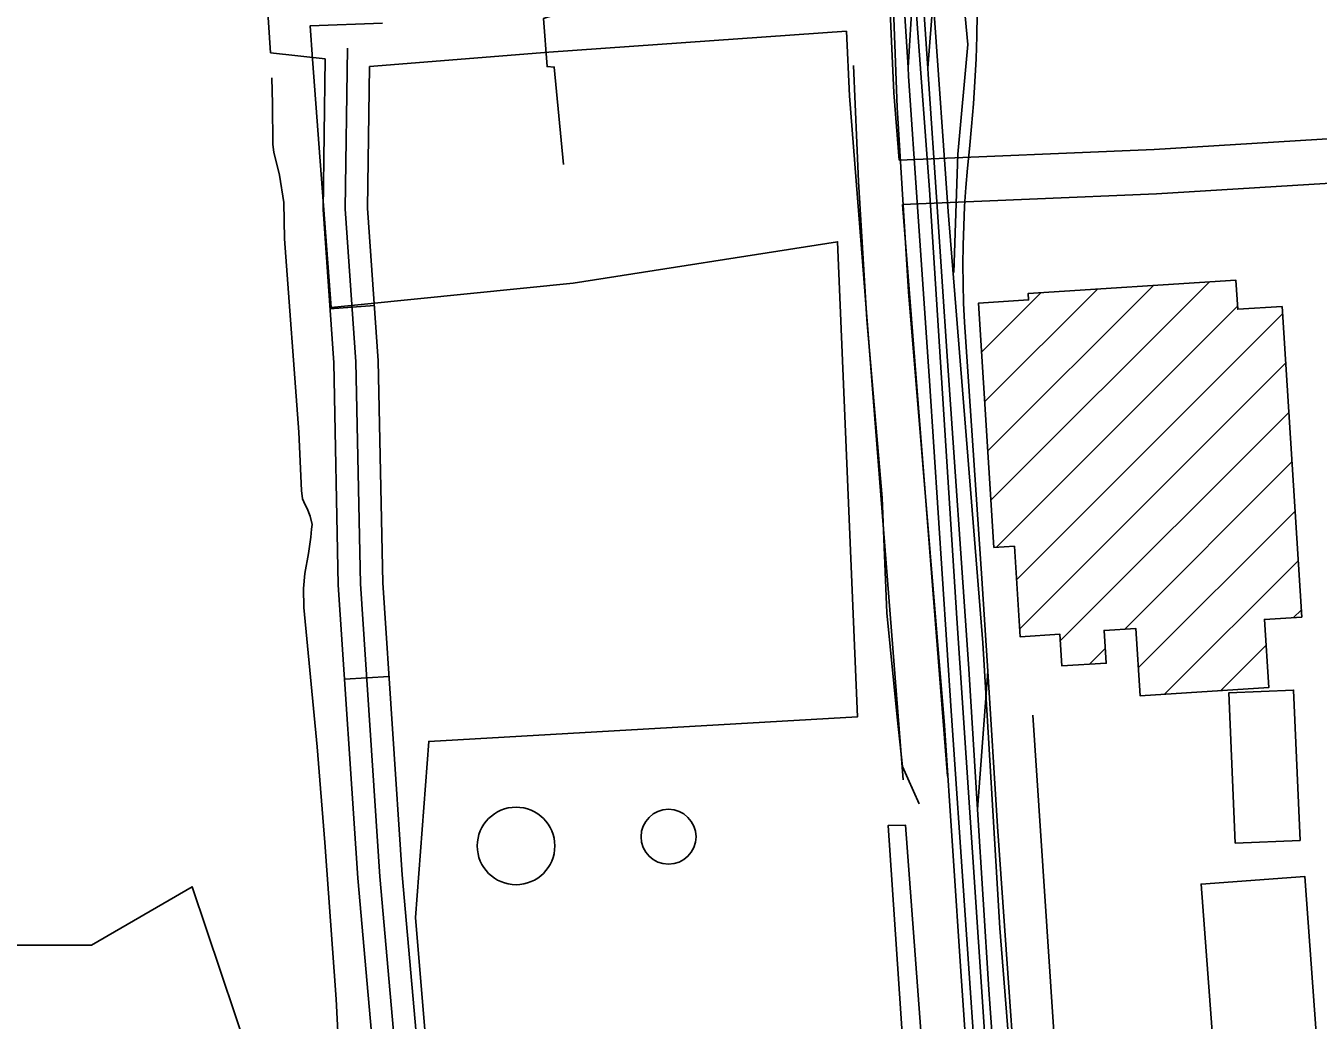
# Model space of a CAD drawing. Extents: x 3598634 to 3636690, y 517270 to 542944.
# Drawn here: x 3616071 to 3616941, y 530905 to 531574 of the extents above; entities that cross this region are included whole.
import ezdxf

# ---------------------------------------------------------------- set-up
doc = ezdxf.new("R2010")
doc.units = 0
for name, color, linetype in [('V-BLDG-OTLN', 7, 'Continuous'), ('V-DOMW-TANK', 7, 'Continuous'), ('V-RAIL-TRAK', 7, 'Continuous'), ('V-ROAD-CNTR', 7, 'Continuous'), ('V-SITE-OTLN', 7, 'Continuous'), ('V-SITE-VEGE', 7, 'Continuous'), ('V-TOPO-SHOR', 7, 'Continuous'), ('V-UTIL-LINE', 7, 'Continuous')]:
    doc.layers.add(name, color=color, linetype=linetype)

msp = doc.modelspace()

# ---------------------------------------------------------------- linework, layer by layer
at = {"layer": 'V-BLDG-OTLN'}
for p, q in [((3616716.68, 531321.24), (3616792.53, 531397.09)), ((3616718.79, 531287.98), (3616830.28, 531399.47)), ((3616720.89, 531254.73), (3616868.02, 531401.86)), ((3616714.58, 531354.49), (3616754.79, 531394.7)), ((3616724.6, 531223.08), (3616886.98, 531385.47)), ((3616738.1, 531201.23), (3616917.21, 531380.34)), ((3616740.2, 531167.97), (3616919.31, 531347.09)), ((3616767.58, 531160), (3616921.41, 531313.83)), ((3616810.92, 531167.98), (3616923.51, 531280.58)), ((3616820.09, 531141.8), (3616925.62, 531247.33)), ((3616837.75, 531124.11), (3616927.72, 531214.07)), ((3616924.69, 531175.69), (3616929.82, 531180.82)), ((3616787.24, 531144.3), (3616797.84, 531154.91)), ((3616875.49, 531126.49), (3616906.13, 531157.13))]:
    msp.add_line(p, q, dxfattribs=at)
for points in [[(3616916.89, 531385.33), (3616930.12, 531176.03), (3616905.03, 531174.45), (3616907.93, 531128.54), (3616821.28, 531123.07), (3616818.41, 531168.46), (3616797.07, 531167.11), (3616798.47, 531145.01), (3616768.64, 531143.13), (3616767.29, 531164.47), (3616740.53, 531162.78), (3616736.67, 531223.85), (3616722.9, 531222.97), (3616712.49, 531387.66), (3616746.26, 531389.8), (3616745.99, 531394.15), (3616885.88, 531402.99), (3616887.11, 531383.45)], [(3616885.4, 531023.73), (3616881.02, 531125.01), (3616924.71, 531126.9), (3616929.09, 531025.62)], [(3616870.17, 530890.82), (3616862.4, 530996.19), (3616932.16, 531001.34), (3616939.94, 530895.97)]]:
    msp.add_lwpolyline(points, close=True, dxfattribs=at)
at = {"layer": 'V-DOMW-TANK'}
for centre, radius in [((3616401.05, 531021.9), 26.11), ((3616503.75, 531028.08), 18.5)]:
    msp.add_circle(centre, radius, dxfattribs=at)
at = {"layer": 'V-RAIL-TRAK'}
for p, q in [((3616665.01, 531546.43), (3616671.34, 531647.39)), ((3616718.69, 531139.72), (3616711.85, 531046.42))]:
    msp.add_line(p, q, dxfattribs=at)
for points in [[(3616603.08, 532672.22), (3616603.81, 532660.42), (3616614, 532498.87), (3616623.24, 532358.7), (3616628.14, 532302.54), (3616628.85, 532294.41), (3616629.3, 532276.49), (3616633.09, 532216.49), (3616633.66, 532207.47), (3616637.99, 532139.1), (3616642.89, 532061.09), (3616646.1, 532016.76), (3616654.52, 531900.84), (3616666.82, 531713.71), (3616671.34, 531647.39), (3616678.26, 531545.84), (3616678.54, 531541.76), (3616684.58, 531452.46), (3616691.39, 531351.85), (3616705.91, 531141.22), (3616711.85, 531046.42), (3616719.46, 530925.13), (3616736.97, 530679.24)], [(3616712.51, 530844.29), (3616694.12, 531112.93), (3616679.52, 531335.27), (3616671.45, 531452.45), (3616665.39, 531540.38), (3616665.01, 531546.43), (3616653.27, 531730.93), (3616638.3, 531959.48), (3616620.49, 532215.77), (3616617.42, 532259.91), (3616614.87, 532306.46)], [(3616675.8, 531976.14), (3616684.18, 531832.57), (3616684.48, 531811.91), (3616681.07, 531772.86), (3616679.15, 531735.8), (3616678.76, 531728.25), (3616683.94, 531655.73), (3616684.15, 531619.94), (3616682.03, 531592.52), (3616678.26, 531545.84)], [(3616743.94, 530770.42), (3616725.33, 531034.94), (3616718.69, 531139.72), (3616714.74, 531202.02), (3616703.06, 531374.67), (3616702.47, 531387.65), (3616702.12, 531400.64), (3616702.01, 531413.64), (3616702.14, 531426.64), (3616702.5, 531439.63), (3616703.11, 531452.62), (3616703.13, 531452.86), (3616703.96, 531465.59), (3616705.05, 531478.54), (3616706.38, 531491.47), (3616707.87, 531506.62), (3616709.11, 531521.79), (3616710.1, 531536.97), (3616710.85, 531552.17), (3616711.34, 531567.38), (3616711.58, 531582.59)], [(3616769.5, 530391.17), (3616777.96, 530527.67), (3616778.75, 530542.77), (3616781.07, 530587.38), (3616780.87, 530610.09), (3616778.06, 530648.78), (3616765.27, 530866.2), (3616749.02, 531109.96)]]:
    msp.add_lwpolyline(points, dxfattribs=at)
at = {"layer": 'V-ROAD-CNTR'}
for p, q in [((3616275.73, 531383.84), (3616305.66, 531385.93)), ((3616285.58, 531134.16), (3616315.52, 531136.13))]:
    msp.add_line(p, q, dxfattribs=at)
for points in [[(3616743.87, 530487.29), (3616697.93, 531175.25), (3616679.46, 531463.95), (3616671.17, 531575.77), (3616658.17, 531797.06), (3616631.02, 532176.42), (3616613.56, 532434.09), (3616598.74, 532700.06), (3616570.8, 532867.03), (3616559.52, 533027.96), (3616543.96, 533244.92), (3616522.89, 533597.18), (3616516.51, 533662.32)], [(3616092.94, 533589.11), (3616115.49, 533340.57), (3616143.72, 532885.83), (3616176.93, 532388.23), (3616204.47, 532029.77), (3616235.77, 531556.29), (3616272.53, 531552.16)], [(3616593.66, 532568.56), (3616612.84, 532244.32), (3616636.96, 531853.89), (3616654.59, 531604.19), (3616657.8, 531519.27), (3616665.35, 531395.24), (3616689.69, 531103.04), (3616700.8, 530934.15), (3616752.65, 530180.54), (3616763.23, 529945.22), (3616774.36, 529812.39), (3616796.24, 529470.85), (3616819.34, 529160.2), (3616833.76, 528885.76), (3616852.86, 528587.87), (3616879.05, 528280.83), (3616907.81, 527825.19), (3616938.18, 527385.27), (3616961.26, 527044.54), (3616968.01, 526939.87), (3617008.38, 526760.98), (3617015.23, 526733.15)], [(3616659.06, 531483.87), (3616655.5, 531529.19), (3616649.93, 531653.7), (3616621.22, 531870.09), (3616616.08, 531996.15), (3616603.46, 532214.35)], [(3616793.79, 529957.76), (3616786.73, 530106.83), (3616772.73, 530328.32), (3616753.86, 530626.71), (3616726.83, 530966.54), (3616715.51, 531158.81), (3616691.99, 531449.3), (3616682.44, 531585.93), (3616675.6, 531735.6), (3616679.46, 531817.82), (3616672.58, 531974.45)], [(3616694.28, 531679), (3616705.31, 531561.74), (3616698.62, 531487.86), (3616695.87, 531408.31)], [(3616302.46, 531547.09), (3616423.04, 531556.62), (3616623.6, 531570.88)], [(3616661.75, 531066.53), (3616625.55, 531527.34), (3616623.61, 531570.87)], [(3617280.74, 529959.25), (3617269.74, 529957.61), (3617136.41, 529944.92), (3616963.56, 529937.88), (3616834.98, 529922.47), (3616714.19, 529911.8), (3616573.43, 529906.56), (3616511, 529909.15), (3616471.84, 529917.74), (3616440.45, 529937.13), (3616409.34, 529962.99), (3616391.52, 529985.6), (3616374.7, 530010.29), (3616363.99, 530042.93), (3616357.61, 530084.61), (3616338.79, 530387.26), (3616327.52, 530621.13), (3616314.7, 530771.25), (3616294.43, 531000.1), (3616281.38, 531197.77), (3616278.27, 531347.32), (3616271.07, 531450.74), (3616272.53, 531552.16)], [(3616329.64, 530772.55), (3616309.38, 531001.26), (3616296.37, 531198.42), (3616293.26, 531348), (3616286.08, 531451.16), (3616287.63, 531559.39)], [(3617125.5, 529974.5), (3616961.16, 529967.81), (3616831.87, 529952.31), (3616712.31, 529941.75), (3616573.49, 529936.59), (3616514.86, 529939.02), (3616483.26, 529945.95), (3616458.01, 529961.55), (3616430.95, 529984.04), (3616415.73, 530003.36), (3616401.88, 530023.67), (3616393.27, 530049.92), (3616387.46, 530087.82), (3616368.74, 530388.92), (3616357.46, 530623.13), (3616344.59, 530773.85), (3616324.34, 531002.41), (3616311.36, 531199.07), (3616308.25, 531348.68), (3616301.08, 531451.57), (3616302.46, 531547.09)], [(3617180.27, 531516.58), (3617090.11, 531507.13), (3616830.87, 531491.1), (3616659.06, 531483.87)], [(3617183.29, 531486.73), (3617092.6, 531477.23), (3616832.42, 531461.14), (3616661.41, 531453.95)], [(3616691.66, 531068.88), (3616661.41, 531453.95)]]:
    msp.add_lwpolyline(points, dxfattribs=at)
at = {"layer": 'V-SITE-OTLN'}
msp.add_lwpolyline([(3616395.72, 530223.51), (3616333.32, 530973.76), (3616342.25, 531092.32), (3616630.96, 531108.77), (3616617.56, 531428.93), (3616439.43, 531401.03), (3616299, 531386.92), (3616276.52, 531384.67), (3616263.99, 531551.95), (3616262.32, 531574.32), (3616311.2, 531576.1)], dxfattribs=at)
at = {"layer": 'V-SITE-VEGE'}
msp.add_lwpolyline([(3616024.87, 530955.09), (3616115.18, 530955.09), (3616182.9, 530994.41), (3616221.61, 530879.47)], dxfattribs=at)
at = {"layer": 'V-TOPO-SHOR'}
msp.add_line((3616236.71, 531539.39), (3616237.1, 531521.84), dxfattribs=at)
for points in [[(3616628.34, 531547.63), (3616631.56, 531469.47), (3616637.31, 531376.65), (3616647.59, 531256.49), (3616650.84, 531178.99), (3616657.76, 531108.57), (3616661.32, 531075.34), (3616664.86, 531067.23), (3616672.58, 531050.31)], [(3616237.1, 531521.84), (3616237.37, 531494.36), (3616238.04, 531489.2), (3616241.73, 531473.74), (3616244.79, 531455.31), (3616245.04, 531430.79), (3616254.74, 531300.65), (3616256.62, 531261.3), (3616257.29, 531255.63), (3616259.12, 531251.77), (3616260.42, 531249.19), (3616262.38, 531244.04), (3616263.7, 531238.37), (3616263.33, 531235.27), (3616262.97, 531229.98), (3616261.35, 531219.01), (3616258.84, 531205.45), (3616257.86, 531195.25), (3616258.05, 531182.6), (3616267.04, 531088.59), (3616272.28, 531024.22), (3616279.91, 530918.59), (3616282.2, 530874.47)]]:
    msp.add_lwpolyline(points, dxfattribs=at)
at = {"layer": 'V-UTIL-LINE'}
for points in [[(3616432.99, 531481.06), (3616426.78, 531546.66), (3616421.98, 531546.91), (3616419.54, 531579.33), (3616425.13, 531581.1), (3616441, 531582.34), (3616419.47, 531895.42), (3616415.35, 531948.54), (3616404.55, 532124.32)], [(3617242.98, 530659.32), (3617014.81, 530641.56), (3617014.16, 530642.28), (3616949.21, 530638.08), (3616935.36, 530636.73), (3616790.9, 530626.33), (3616790.79, 530624.27), (3616679.65, 530619.02), (3616651.71, 531035.72), (3616663.42, 531035.8), (3616693.41, 530632.08), (3616790.13, 530638.07), (3616796.31, 530637.75), (3616928.96, 530646.02), (3616945.58, 530647.91), (3617011.98, 530653.41), (3617021.52, 530651.54), (3617243.41, 530667.56)]]:
    msp.add_lwpolyline(points, dxfattribs=at)

doc.saveas('drawing.dxf')
